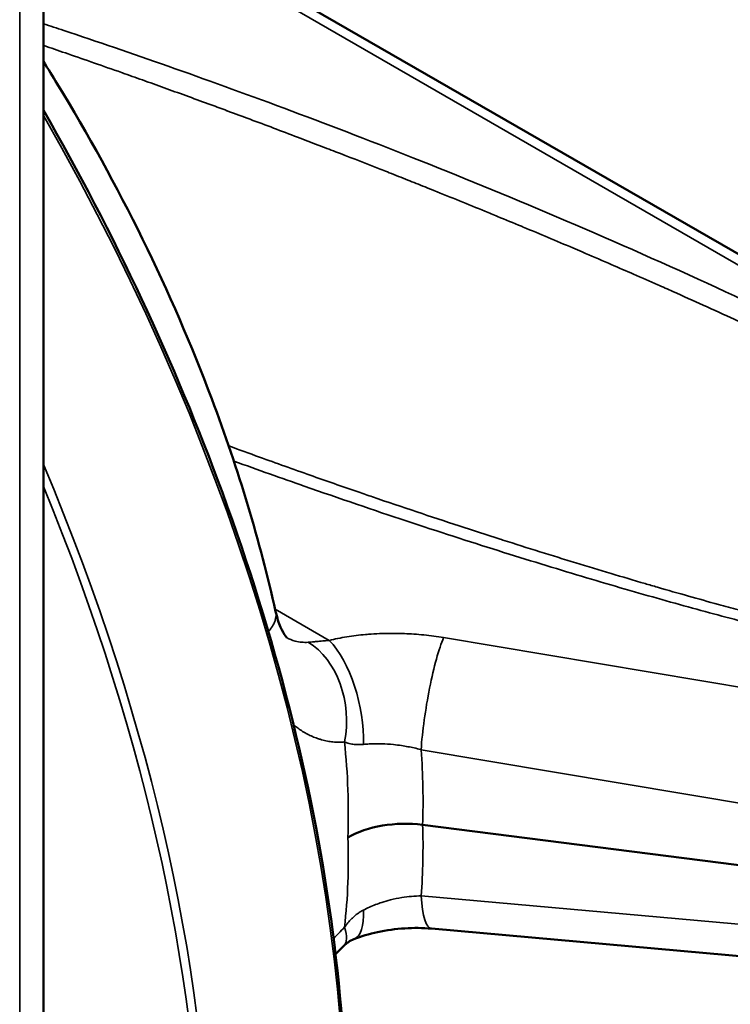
# Model space of a CAD drawing. Header units: millimetres. Extents: x 50 to 3176, y 50 to 2109.
# Tile 377 of 656: x 564 to 582, y 1800 to 1825. Entities that reach past the tile are written whole.
import ezdxf

# ---------------------------------------------------------------- set-up
doc = ezdxf.new("R2010")
doc.units = ezdxf.units.MM
doc.header["$LTSCALE"] = 10
doc.layers.add('Visible (ISO)', color=7, linetype='Continuous', lineweight=50)
doc.layers.add('Visible Narrow (ISO)', color=7, linetype='Continuous', lineweight=35)

msp = doc.modelspace()

# ---------------------------------------------------------------- linework, layer by layer
at = {"layer": 'Visible (ISO)'}
for p, q in [((564.6862, 1723.7834), (564.6862, 1854.4228)), ((564.6862, 1828.711), (597.932, 1809.5165)), ((588.269, 1802.891), (574.0508, 1804.707)), ((588.5289, 1800.8668), (574.2669, 1802.1428))]:
    msp.add_line(p, q, dxfattribs=at)
msp.add_ellipse((573.6171, 1803.5788), major_axis=(2.0009, 0.0015), ratio=0.5774465, start_param=1.3518213, end_param=2.3552253, dxfattribs=at)
for points, knots in [([(564.6862, 1823.5632), (564.8019, 1823.3794), (564.9163, 1823.195), (566.5487, 1820.5221), (567.8534, 1817.8638), (569.5036, 1813.4745), (570.0363, 1811.7049), (570.4207, 1809.9797)], [4.1359617, 4.1359617, 4.1359617, 4.1359617, 4.2010113, 4.2010113, 5.0755716, 5.0755716, 5.6594332, 5.6594332, 5.6594332, 5.6594332]), ([(564.6862, 1780.3637), (566.5805, 1781.4861), (568.1727, 1783.1246), (570.6312, 1787.3217), (571.4772, 1789.903), (572.2941, 1795.7265), (572.2613, 1798.9707), (571.3185, 1805.7875), (570.4083, 1809.3589), (567.9306, 1816.1206), (566.4369, 1819.3132), (564.6862, 1822.3599)], [3.9335079, 3.9335079, 3.9335079, 3.9335079, 4.2443875, 4.2443875, 4.5636488, 4.5636488, 4.8842478, 4.8842478, 5.2049159, 5.2049159, 5.4942339, 5.4942339, 5.4942339, 5.4942339]), ([(570.4208, 1809.981), (570.4551, 1809.826), (570.4991, 1809.6915), (570.584, 1809.4919), (570.6258, 1809.4216), (570.6825, 1809.342), (570.6993, 1809.3274), (570.6993, 1809.3274)], [0, 0, 0, 0, 0.06172124, 0.06172124, 0.12055352, 0.12055352, 0.1747431, 0.1747431, 0.1747431, 0.1747431]), ([(574.2669, 1802.1428), (574.0563, 1802.1616), (573.8323, 1802.1643), (573.3844, 1802.1363), (573.155, 1802.1043), (572.7306, 1802.0117), (572.5299, 1801.9509), (572.3526, 1801.8812)], [0, 0, 0, 0, 0.06646926, 0.06646926, 0.13468623, 0.13468623, 0.20072765, 0.20072765, 0.20072765, 0.20072765]), ([(572.3526, 1801.8812), (572.2998, 1801.8603), (572.2594, 1801.839), (572.181, 1801.7854), (572.1428, 1801.7542), (572.1022, 1801.7153)], [0, 0, 0, 0, 0.02677515, 0.02677515, 0.048761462, 0.048761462, 0.048761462, 0.048761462])]:
    msp.add_open_spline(points, degree=3, knots=knots, dxfattribs=at)
msp.add_open_spline([(572.1028, 1801.7159), (572.0358, 1801.6512), (571.9682, 1801.5819), (571.9012, 1801.5093)], degree=3, dxfattribs=at)
at = {"layer": 'Visible Narrow (ISO)'}
for p, q in [((564.1004, 1722.9669), (564.1004, 1853.6063)), ((597.4937, 1809.4994), (564.6862, 1828.4408)), ((570.4083, 1810.0354), (571.7434, 1809.2645)), ((588.8213, 1806.9375), (574.5683, 1809.3315)), ((574.0134, 1806.5638), (588.2805, 1804.1674)), ((588.2805, 1801.6747), (574.0134, 1802.9511))]:
    msp.add_line(p, q, dxfattribs=at)
for centre, major_axis, ratio, start_param, end_param in [((546.3167, 1811.9038), (18.25, -31.6099), 0.5773503, 0.0065708, 1.5642255), ((542.9933, 1809.985), (18.25, -31.6099), 0.5773503, 0.2128162, 1.3579801), ((542.8872, 1809.9238), (18.175, -31.48), 0.5773503, 0.2269903, 1.343806), ((574.4451, 1807.6336), (-0.3313, -1.9724), 0.1504147, 3.7012238, 5.3107036), ((570.7136, 1807.3996), (0.2, -1.99), 0.7255538, 1.1683987, 2.6440629), ((571.6202, 1807.5666), (0.4615, -1.946), 0.4382376, 1.0057235, 2.5180818), ((549.9096, 1807.2883), (21.4647, -7.3669), 0.8230988, 0.2433509, 0.3671269), ((549.7691, 1808.2133), (23.0694, -9.3104), 0.8168854, 0.2912802, 0.3803223), ((549.7691, 1807.4233), (23.3713, -8.524), 0.7765869, 0.214145, 0.3031871), ((549.9096, 1806.3591), (21.6833, -6.696), 0.7807892, 0.1447955, 0.2685716), ((574.4451, 1804.1348), (-0.1782, -1.992), 0.2045336, 5.3668783, 6.2831853), ((571.6202, 1803.7422), (0.7321, -1.8612), 0.3416461, 0.0004678, 0.784171), ((570.7136, 1803.1546), (1.3892, -1.4388), 0.3067457, 0.0000543, 0.5723358)]:
    msp.add_ellipse(centre, major_axis=major_axis, ratio=ratio, start_param=start_param, end_param=end_param, dxfattribs=at)
for points, knots in [([(589.6723, 1813.6511), (588.962, 1814.0783), (587.3812, 1814.9786), (584.5626, 1816.442), (581.1518, 1818.0739), (577.312, 1819.7669), (573.7453, 1821.2252), (570.5792, 1822.4376), (567.7218, 1823.4701), (565.8278, 1824.1186), (564.8518, 1824.443), (564.6862, 1824.4977)], [0, 0, 0, 0, 0.01851852, 0.03703704, 0.05555556, 0.07407407, 0.09259259, 0.11111111, 0.12962963, 0.14814815, 0.15197797, 0.15197797, 0.15197797, 0.15197797]), ([(589.2714, 1813.4061), (589.0349, 1813.541), (588.7957, 1813.6751), (588.5556, 1813.8076), (588.3304, 1813.9319), (588.1045, 1814.0549), (587.8793, 1814.176), (587.8592, 1814.1868), (587.839, 1814.1976), (587.8189, 1814.2084), (587.6902, 1814.2775), (587.5618, 1814.346), (587.434, 1814.4137), (587.3144, 1814.4771), (587.1953, 1814.5398), (587.0761, 1814.6022), (586.9523, 1814.667), (586.8284, 1814.7314), (586.7038, 1814.7958), (586.5769, 1814.8614), (586.4494, 1814.9269), (586.3205, 1814.9926), (586.2555, 1815.0258), (586.1902, 1815.059), (586.1244, 1815.0924), (586.0567, 1815.1268), (585.9884, 1815.1612), (585.9197, 1815.1959), (585.8049, 1815.2537), (585.6885, 1815.312), (585.57, 1815.3711), (585.4468, 1815.4325), (585.3215, 1815.4947), (585.1949, 1815.5572), (585.0665, 1815.6206), (584.9368, 1815.6844), (584.8068, 1815.7481), (584.6721, 1815.814), (584.5371, 1815.8798), (584.4027, 1815.9451), (584.3137, 1815.9882), (584.2251, 1816.0312), (584.137, 1816.0737), (584.0882, 1816.0972), (584.0395, 1816.1207), (583.9912, 1816.144), (583.848, 1816.2129), (583.707, 1816.2804), (583.5696, 1816.346), (583.562, 1816.3496), (583.5545, 1816.3532), (583.5469, 1816.3568), (583.4218, 1816.4165), (583.2995, 1816.4745), (583.1795, 1816.5312), (583.0525, 1816.5912), (582.928, 1816.6497), (582.805, 1816.7072), (582.6786, 1816.7664), (582.5538, 1816.8245), (582.4295, 1816.8821), (582.3012, 1816.9416), (582.1735, 1817.0006), (582.0451, 1817.0597), (581.9672, 1817.0955), (581.8891, 1817.1313), (581.8105, 1817.1673), (581.7893, 1817.177), (581.7681, 1817.1867), (581.7469, 1817.1965), (581.4975, 1817.3105), (581.2426, 1817.4264), (580.9811, 1817.5445), (580.7363, 1817.655), (580.4858, 1817.7675), (580.2286, 1817.882), (580.1055, 1817.9367), (579.981, 1817.992), (579.8548, 1818.0478), (579.6594, 1818.1341), (579.4603, 1818.2216), (579.2585, 1818.3098), (579.2364, 1818.3195), (579.2142, 1818.3292), (579.1919, 1818.3389), (579.0084, 1818.419), (578.8229, 1818.4996), (578.6363, 1818.5803), (578.4212, 1818.6733), (578.2047, 1818.7664), (577.9884, 1818.859), (577.9112, 1818.8921), (577.834, 1818.925), (577.7569, 1818.9579), (577.555, 1819.044), (577.3538, 1819.1294), (577.1516, 1819.2147), (576.9469, 1819.3011), (576.7412, 1819.3874), (576.5332, 1819.4742), (576.5182, 1819.4805), (576.5032, 1819.4867), (576.4882, 1819.493), (576.2956, 1819.5733), (576.1007, 1819.6541), (575.9024, 1819.7359), (575.7982, 1819.7789), (575.6931, 1819.8221), (575.5868, 1819.8657), (575.383, 1819.9492), (575.175, 1820.0341), (574.9646, 1820.1195), (574.7538, 1820.2051), (574.5405, 1820.2913), (574.3264, 1820.3773), (574.1819, 1820.4354), (574.037, 1820.4934), (573.8924, 1820.5512), (573.8225, 1820.5791), (573.7526, 1820.6069), (573.6829, 1820.6347), (573.5293, 1820.6958), (573.3763, 1820.7565), (573.2244, 1820.8165), (573.107, 1820.8629), (572.9903, 1820.9089), (572.8743, 1820.9545), (572.5439, 1821.0844), (572.2191, 1821.2109), (571.9005, 1821.3341), (571.7558, 1821.3901), (571.6123, 1821.4454), (571.4701, 1821.5), (571.2993, 1821.5656), (571.1302, 1821.6303), (570.9631, 1821.6939), (570.7636, 1821.7699), (570.5669, 1821.8445), (570.371, 1821.9183), (570.1764, 1821.9917), (569.9827, 1822.0643), (569.7881, 1822.1369), (569.6065, 1822.2046), (569.4242, 1822.2723), (569.2397, 1822.3405), (569.2328, 1822.343), (569.2259, 1822.3456), (569.2189, 1822.3481), (569.0892, 1822.396), (568.9583, 1822.4441), (568.8259, 1822.4927), (568.6426, 1822.5599), (568.4562, 1822.6279), (568.2689, 1822.696), (568.0898, 1822.7611), (567.9099, 1822.8263), (567.7309, 1822.8908), (567.5538, 1822.9547), (567.3777, 1823.018), (567.2044, 1823.08), (567.2005, 1823.0813), (567.1967, 1823.0827), (567.1929, 1823.0841), (567.0239, 1823.1445), (566.8576, 1823.2037), (566.6957, 1823.2612), (566.6688, 1823.2707), (566.642, 1823.2802), (566.6154, 1823.2897), (566.382, 1823.3724), (566.1585, 1823.451), (565.9437, 1823.5261), (565.7197, 1823.6045), (565.5051, 1823.679), (565.2987, 1823.7503), (565.1137, 1823.8142), (564.9353, 1823.8755), (564.7625, 1823.9346), (564.737, 1823.9433), (564.7115, 1823.952), (564.6862, 1823.9607)], [0, 0, 0, 0, 0.00250555, 0.00250555, 0.00250555, 0.004855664, 0.004855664, 0.004855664, 0.00506584, 0.00506584, 0.00506584, 0.006410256, 0.006410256, 0.006410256, 0.007667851, 0.007667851, 0.007667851, 0.008974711, 0.008974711, 0.008974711, 0.010305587, 0.010305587, 0.010305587, 0.010976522, 0.010976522, 0.010976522, 0.011667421, 0.011667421, 0.011667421, 0.012820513, 0.012820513, 0.012820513, 0.014019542, 0.014019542, 0.014019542, 0.015235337, 0.015235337, 0.015235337, 0.016493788, 0.016493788, 0.016493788, 0.017327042, 0.017327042, 0.017327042, 0.017788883, 0.017788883, 0.017788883, 0.019155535, 0.019155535, 0.019155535, 0.019230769, 0.019230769, 0.019230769, 0.020479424, 0.020479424, 0.020479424, 0.021800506, 0.021800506, 0.021800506, 0.02315842, 0.02315842, 0.02315842, 0.024560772, 0.024560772, 0.024560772, 0.025411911, 0.025411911, 0.025411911, 0.025641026, 0.025641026, 0.025641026, 0.028329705, 0.028329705, 0.028329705, 0.030846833, 0.030846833, 0.030846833, 0.032051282, 0.032051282, 0.032051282, 0.033916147, 0.033916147, 0.033916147, 0.034121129, 0.034121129, 0.034121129, 0.035813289, 0.035813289, 0.035813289, 0.037764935, 0.037764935, 0.037764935, 0.038461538, 0.038461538, 0.038461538, 0.040285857, 0.040285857, 0.040285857, 0.042133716, 0.042133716, 0.042133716, 0.042266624, 0.042266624, 0.042266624, 0.043974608, 0.043974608, 0.043974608, 0.044871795, 0.044871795, 0.044871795, 0.04659282, 0.04659282, 0.04659282, 0.048317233, 0.048317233, 0.048317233, 0.049481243, 0.049481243, 0.049481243, 0.05004377, 0.05004377, 0.05004377, 0.051282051, 0.051282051, 0.051282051, 0.052239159, 0.052239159, 0.052239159, 0.054965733, 0.054965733, 0.054965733, 0.056204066, 0.056204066, 0.056204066, 0.057692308, 0.057692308, 0.057692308, 0.059468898, 0.059468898, 0.059468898, 0.061234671, 0.061234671, 0.061234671, 0.062882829, 0.062882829, 0.062882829, 0.062944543, 0.062944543, 0.062944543, 0.064102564, 0.064102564, 0.064102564, 0.065705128, 0.065705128, 0.065705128, 0.067237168, 0.067237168, 0.067237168, 0.068753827, 0.068753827, 0.068753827, 0.068787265, 0.068787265, 0.068787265, 0.070266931, 0.070266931, 0.070266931, 0.070512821, 0.070512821, 0.070512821, 0.072665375, 0.072665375, 0.072665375, 0.074910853, 0.074910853, 0.074910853, 0.076923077, 0.076923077, 0.076923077, 0.077220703, 0.077220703, 0.077220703, 0.077220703]), ([(594.339, 1808.4696), (594.3389, 1808.4696), (594.3389, 1808.4696), (594.3382, 1808.469), (594.3376, 1808.4685), (594.3364, 1808.4673), (594.3358, 1808.4667), (594.3346, 1808.4652), (594.3339, 1808.4644), (594.3322, 1808.4626), (594.3312, 1808.4615), (594.3289, 1808.4593), (594.3276, 1808.4581), (594.3244, 1808.4554), (594.3225, 1808.4538), (594.3187, 1808.4512), (594.317, 1808.4501), (594.3135, 1808.4482), (594.3119, 1808.4473), (594.3085, 1808.4456), (594.3068, 1808.4448), (594.3035, 1808.4432), (594.3018, 1808.4424), (594.2994, 1808.4411), (594.2986, 1808.4406), (594.2952, 1808.4383), (594.2927, 1808.4364), (594.2876, 1808.4328), (594.2852, 1808.431), (594.2802, 1808.4275), (594.2777, 1808.4258), (594.2725, 1808.4225), (594.2698, 1808.4208), (594.2643, 1808.4176), (594.2615, 1808.416), (594.2559, 1808.4128), (594.2531, 1808.4112), (594.2459, 1808.4068), (594.2414, 1808.4041), (594.2323, 1808.3986), (594.2277, 1808.396), (594.2184, 1808.3907), (594.2137, 1808.388), (594.2058, 1808.3837), (594.2027, 1808.382), (594.1915, 1808.3759), (594.1835, 1808.3716), (594.1674, 1808.363), (594.1593, 1808.3588), (594.1428, 1808.3505), (594.1344, 1808.3464), (594.1172, 1808.3383), (594.1084, 1808.3344), (594.0904, 1808.3266), (594.0813, 1808.3228), (594.0627, 1808.3153), (594.0533, 1808.3115), (594.0403, 1808.3064), (594.0367, 1808.305), (594.015, 1808.2965), (593.9967, 1808.2896), (593.9593, 1808.276), (593.9403, 1808.2694), (593.9013, 1808.2566), (593.8814, 1808.2504), (593.8405, 1808.2383), (593.8195, 1808.2324), (593.7766, 1808.221), (593.7547, 1808.2156), (593.7099, 1808.2049), (593.687, 1808.1998), (593.6561, 1808.1931), (593.6481, 1808.1913), (593.6014, 1808.1815), (593.5623, 1808.1739), (593.4818, 1808.1597), (593.4405, 1808.153), (593.3551, 1808.1406), (593.311, 1808.1348), (593.2435, 1808.1268), (593.2203, 1808.1243), (593.1197, 1808.1137), (593.0412, 1808.1071), (592.8849, 1808.0966), (592.8071, 1808.0927), (592.6405, 1808.0866), (592.5516, 1808.0847), (592.3773, 1808.0835), (592.292, 1808.0839), (592.1197, 1808.0867), (592.0328, 1808.0891), (591.8846, 1808.0945), (591.8235, 1808.0972), (591.6687, 1808.1048), (591.5752, 1808.1102), (591.3864, 1808.1227), (591.2911, 1808.1297), (591.0982, 1808.1455), (591.0005, 1808.1541), (590.8638, 1808.1672), (590.8247, 1808.171), (590.6752, 1808.186), (590.5649, 1808.1979), (590.3413, 1808.2234), (590.228, 1808.2371), (590.0136, 1808.2642), (589.9126, 1808.2775), (589.6853, 1808.3086), (589.5592, 1808.3265), (589.304, 1808.3643), (589.1749, 1808.3841), (588.9787, 1808.4152), (588.9113, 1808.4261), (588.6978, 1808.4611), (588.5518, 1808.4858), (588.256, 1808.5373), (588.1062, 1808.5642), (587.8045, 1808.6197), (587.6527, 1808.6484), (587.3458, 1808.7078), (587.1908, 1808.7384), (587.001, 1808.7768), (586.966, 1808.7839), (586.7525, 1808.8275), (586.5744, 1808.8646), (586.2157, 1808.9411), (586.0351, 1808.9804), (585.6695, 1809.0614), (585.4845, 1809.1032), (585.2156, 1809.1651), (585.1313, 1809.1846), (584.8458, 1809.2513), (584.645, 1809.299), (584.3266, 1809.376), (584.2087, 1809.4048), (583.8917, 1809.4829), (583.6929, 1809.5326), (583.3929, 1809.6087), (583.2913, 1809.6346), (582.9691, 1809.7175), (582.7487, 1809.7749), (582.3012, 1809.8932), (582.074, 1809.9541), (581.6832, 1810.0602), (581.5193, 1810.1051), (581.1078, 1810.2188), (580.8605, 1810.288), (580.3586, 1810.4301), (580.1041, 1810.5031), (579.7473, 1810.6065), (579.6445, 1810.6364), (579.2615, 1810.7485), (578.9819, 1810.8313), (578.4123, 1811.0018), (578.1225, 1811.0897), (577.5368, 1811.2691), (577.2409, 1811.3608), (576.6397, 1811.549), (576.3344, 1811.6457), (576.0094, 1811.7496), (575.989, 1811.7562), (575.6281, 1811.8718), (575.2884, 1811.9818), (574.6006, 1812.2071), (574.2525, 1812.3225), (573.5413, 1812.5606), (573.1783, 1812.6836), (572.698, 1812.848), (572.5797, 1812.8887), (572.065, 1813.0661), (571.6696, 1813.2041), (570.855, 1813.4916), (570.4359, 1813.6412), (569.7654, 1813.8836), (569.513, 1813.9755), (569.2612, 1814.0678)], [0, 0, 0, 0, 0.0000039, 0.0000039, 0.00014582, 0.00014582, 0.00030866, 0.00030866, 0.00051559, 0.00051559, 0.00078525, 0.00078525, 0.00107385, 0.00107385, 0.00143173, 0.00143173, 0.00170014, 0.00170014, 0.00192866, 0.00192866, 0.00215164, 0.00215164, 0.00237352, 0.00237352, 0.00250537, 0.00250537, 0.00296878, 0.00296878, 0.00341515, 0.00341515, 0.0038511, 0.0038511, 0.00428423, 0.00428423, 0.00472158, 0.00472158, 0.00515893, 0.00515893, 0.00588762, 0.00588762, 0.00661142, 0.00661142, 0.00733302, 0.00733302, 0.0078125, 0.0078125, 0.0090281, 0.0090281, 0.01024103, 0.01024103, 0.01145618, 0.01145618, 0.01268064, 0.01268064, 0.013912, 0.013912, 0.01515335, 0.01515335, 0.015625, 0.015625, 0.01800918, 0.01800918, 0.02041025, 0.02041025, 0.02283496, 0.02283496, 0.02530614, 0.02530614, 0.02780904, 0.02780904, 0.03036343, 0.03036343, 0.03125, 0.03125, 0.03552604, 0.03552604, 0.0399164, 0.0399164, 0.04450096, 0.04450096, 0.046875, 0.046875, 0.0547916, 0.0547916, 0.0625, 0.0625, 0.07120093, 0.07120093, 0.07947987, 0.07947987, 0.08786324, 0.08786324, 0.09375, 0.09375, 0.10273142, 0.10273142, 0.11187094, 0.11187094, 0.12124656, 0.12124656, 0.125, 0.125, 0.1355983, 0.1355983, 0.14650273, 0.14650273, 0.15625, 0.15625, 0.16844252, 0.16844252, 0.18095287, 0.18095287, 0.1875, 0.1875, 0.20171463, 0.20171463, 0.21636036, 0.21636036, 0.23126494, 0.23126494, 0.24653851, 0.24653851, 0.25, 0.25, 0.26762432, 0.26762432, 0.28558414, 0.28558414, 0.30405361, 0.30405361, 0.3125, 0.3125, 0.33267989, 0.33267989, 0.34457177, 0.34457177, 0.36468966, 0.36468966, 0.375, 0.375, 0.39743497, 0.39743497, 0.42067261, 0.42067261, 0.4375, 0.4375, 0.46298299, 0.46298299, 0.48932969, 0.48932969, 0.5, 0.5, 0.52912494, 0.52912494, 0.55945775, 0.55945775, 0.59057131, 0.59057131, 0.62283765, 0.62283765, 0.625, 0.625, 0.66107974, 0.66107974, 0.6982615, 0.6982615, 0.73725369, 0.73725369, 0.75, 0.75, 0.79279858, 0.79279858, 0.83844949, 0.83844949, 0.86609425, 0.86609425, 0.86609425, 0.86609425]), ([(569.3878, 1813.6924), (569.9872, 1813.4754), (571.4755, 1812.9465), (573.6823, 1812.1961), (575.9513, 1811.4632), (578.0067, 1810.8329), (579.871, 1810.291), (581.5661, 1809.8258), (583.1086, 1809.4283), (584.512, 1809.0914), (585.7885, 1808.8088), (586.9454, 1808.575), (587.9942, 1808.3847), (588.9467, 1808.2329), (589.8068, 1808.1167), (590.5818, 1808.0327), (591.275, 1807.9787), (591.892, 1807.9518), (592.4404, 1807.9502), (592.9211, 1807.9721), (593.3353, 1808.015), (593.6838, 1808.0757), (593.9699, 1808.1502), (594.2004, 1808.2347), (594.387, 1808.3281), (594.5391, 1808.4321), (594.6583, 1808.5494), (594.7494, 1808.683), (594.8092, 1808.8387), (594.8308, 1809.0209), (594.8054, 1809.2319), (594.7255, 1809.4715), (594.5859, 1809.7384), (594.3809, 1810.035), (594.1062, 1810.3617), (593.7572, 1810.7193), (593.328, 1811.1097), (592.8121, 1811.535), (592.2006, 1811.9984), (591.4843, 1812.5024), (590.6538, 1813.0492), (590.0139, 1813.4457), (589.6723, 1813.6511)], [0.0332619, 0.0332619, 0.0332619, 0.0332619, 0.04878049, 0.07317073, 0.09756098, 0.12195122, 0.14634146, 0.17073171, 0.19512195, 0.2195122, 0.24390244, 0.26829268, 0.29268293, 0.31707317, 0.34146341, 0.36585366, 0.3902439, 0.41463415, 0.43902439, 0.46341463, 0.48780488, 0.51219512, 0.53658537, 0.56097561, 0.58536585, 0.6097561, 0.63414634, 0.65853659, 0.68292683, 0.70731707, 0.73170732, 0.75609756, 0.7804878, 0.80487805, 0.82926829, 0.85365854, 0.87804878, 0.90243902, 0.92682927, 0.95121951, 0.97560976, 1, 1, 1, 1]), ([(570.4211, 1809.9797), (570.4233, 1809.9695), (570.4251, 1809.9591), (570.4294, 1809.9269), (570.4305, 1809.9048), (570.429, 1809.8575), (570.4259, 1809.8323), (570.4154, 1809.7812), (570.4078, 1809.7553), (570.3884, 1809.7032), (570.3765, 1809.677), (570.3484, 1809.6244), (570.3322, 1809.598), (570.2972, 1809.5474), (570.2787, 1809.5231), (570.2531, 1809.4924), (570.2473, 1809.4856), (570.2414, 1809.4789)], [0.43245938, 0.43245938, 0.43245938, 0.43245938, 0.45431724, 0.45431724, 0.49977177, 0.49977177, 0.5500922, 0.5500922, 0.60060595, 0.60060595, 0.65126643, 0.65126643, 0.70239379, 0.70239379, 0.74988277, 0.74988277, 0.76327633, 0.76327633, 0.76327633, 0.76327633]), ([(571.2269, 1809.2176), (571.1172, 1809.2089), (570.9337, 1809.2258), (570.7602, 1809.2952), (570.6919, 1809.3319)], [0, 0, 0, 0, 0.2, 0.3368096, 0.3368096, 0.3368096, 0.3368096]), ([(574.5683, 1809.3315), (574.4877, 1809.3451), (574.4071, 1809.3573), (574.2452, 1809.3791), (574.1638, 1809.3888), (574, 1809.4056), (573.9177, 1809.4127), (573.7579, 1809.4238), (573.6805, 1809.428), (573.511, 1809.4346), (573.4189, 1809.4366), (573.2349, 1809.4372), (573.1431, 1809.4359), (572.9606, 1809.4299), (572.8699, 1809.4253), (572.7342, 1809.4159), (572.6885, 1809.4123), (572.5636, 1809.4012), (572.4851, 1809.3929), (572.3301, 1809.3736), (572.2536, 1809.3627), (572.1032, 1809.3386), (572.0294, 1809.3253), (571.8847, 1809.2966), (571.8138, 1809.2812), (571.7434, 1809.2645)], [0, 0, 0, 0, 0.0834057, 0.0834057, 0.1678451, 0.1678451, 0.2532467, 0.2532467, 0.3333333, 0.3333333, 0.4282528, 0.4282528, 0.5232406, 0.5232406, 0.618056, 0.618056, 0.6666667, 0.6666667, 0.7515065, 0.7515065, 0.8359357, 0.8359357, 0.9189173, 0.9189173, 1, 1, 1, 1]), ([(571.7434, 1809.2645), (571.7024, 1809.2609), (571.6628, 1809.2574), (571.5974, 1809.2513), (571.5709, 1809.2488), (571.5196, 1809.2439), (571.4949, 1809.2415), (571.446, 1809.2368), (571.422, 1809.2345), (571.3896, 1809.2315), (571.3805, 1809.2306), (571.3424, 1809.2272), (571.3147, 1809.2248), (571.267, 1809.2208), (571.2464, 1809.2191), (571.2269, 1809.2176)], [0, 0, 0, 0, 0.1948791, 0.1948791, 0.3333333, 0.3333333, 0.469579, 0.469579, 0.6103092, 0.6103092, 0.6666667, 0.6666667, 0.8494028, 0.8494028, 1, 1, 1, 1]), ([(570.8626, 1807.1824), (570.8911, 1807.1578), (570.92, 1807.1342), (570.9494, 1807.1116), (570.9661, 1807.0988), (570.983, 1807.0864), (571, 1807.0743), (571.0383, 1807.0471), (571.0773, 1807.0215), (571.1169, 1806.9977), (571.1564, 1806.974), (571.1964, 1806.9521), (571.2368, 1806.9319), (571.2772, 1806.9116), (571.318, 1806.8932), (571.3589, 1806.8764), (571.4001, 1806.8596), (571.4414, 1806.8445), (571.4826, 1806.8311), (571.5074, 1806.823), (571.5322, 1806.8155), (571.5569, 1806.8085), (571.6041, 1806.7953), (571.651, 1806.7843), (571.6978, 1806.7754), (571.7439, 1806.7668), (571.7898, 1806.7601), (571.8358, 1806.7556), (571.883, 1806.7509), (571.9302, 1806.7484), (571.9776, 1806.7481), (572.025, 1806.7477), (572.0726, 1806.7496), (572.1204, 1806.7538)], [0.5467255, 0.5467255, 0.5467255, 0.5467255, 0.58069993, 0.58069993, 0.58069993, 0.6, 0.6, 0.6, 0.64349336, 0.64349336, 0.64349336, 0.68683978, 0.68683978, 0.68683978, 0.73020221, 0.73020221, 0.73020221, 0.77380113, 0.77380113, 0.77380113, 0.8, 0.8, 0.8, 0.85, 0.85, 0.85, 0.89913758, 0.89913758, 0.89913758, 0.94956879, 0.94956879, 0.94956879, 1, 1, 1, 1]), ([(572.1204, 1806.7538), (572.1469, 1806.7426), (572.1739, 1806.7329), (572.2238, 1806.7179), (572.2467, 1806.7121), (572.2894, 1806.7034), (572.3092, 1806.7001), (572.3496, 1806.6948), (572.3703, 1806.6928), (572.4035, 1806.6906), (572.416, 1806.6899), (572.4554, 1806.6885), (572.4821, 1806.6885), (572.5351, 1806.6905), (572.5613, 1806.6924), (572.5876, 1806.6954)], [0, 0, 0, 0, 0.18323004, 0.18323004, 0.33333333, 0.33333333, 0.45929582, 0.45929582, 0.58835263, 0.58835263, 0.66666667, 0.66666667, 0.8342398, 0.8342398, 1, 1, 1, 1]), ([(572.5876, 1806.6954), (572.6339, 1806.6997), (572.6814, 1806.7032), (572.7299, 1806.7058), (572.7804, 1806.7084), (572.8319, 1806.7102), (572.8842, 1806.7108), (572.9365, 1806.7114), (572.9895, 1806.7109), (573.0431, 1806.7092), (573.1375, 1806.7062), (573.2335, 1806.6994), (573.3302, 1806.6894), (573.3959, 1806.6825), (573.4619, 1806.6742), (573.528, 1806.6643), (573.5806, 1806.6565), (573.6334, 1806.6478), (573.6859, 1806.6381), (573.7385, 1806.6284), (573.791, 1806.6177), (573.8429, 1806.606), (573.8952, 1806.5943), (573.9471, 1806.5816), (573.9982, 1806.5679), (574.0032, 1806.5666), (574.0083, 1806.5652), (574.0134, 1806.5638)], [0, 0, 0, 0, 0.10828052, 0.10828052, 0.10828052, 0.22080693, 0.22080693, 0.22080693, 0.33333333, 0.33333333, 0.33333333, 0.53189133, 0.53189133, 0.53189133, 0.66666667, 0.66666667, 0.66666667, 0.77383347, 0.77383347, 0.77383347, 0.88123366, 0.88123366, 0.88123366, 0.98928168, 0.98928168, 0.98928168, 1, 1, 1, 1]), ([(574.0134, 1802.9511), (573.8589, 1802.9496), (573.6973, 1802.9368), (573.5364, 1802.9108), (573.4422, 1802.8956), (573.3484, 1802.876), (573.2554, 1802.8523), (573.184, 1802.8341), (573.113, 1802.8134), (573.0429, 1802.7906), (572.9916, 1802.7738), (572.9407, 1802.7558), (572.8905, 1802.7367), (572.8381, 1802.7166), (572.7864, 1802.6953), (572.7358, 1802.6727), (572.6853, 1802.6501), (572.6358, 1802.6263), (572.5876, 1802.6012)], [0, 0, 0, 0, 0.3276835, 0.3276835, 0.3276835, 0.5193451, 0.5193451, 0.5193451, 0.6666667, 0.6666667, 0.6666667, 0.7745959, 0.7745959, 0.7745959, 0.8872979, 0.8872979, 0.8872979, 1, 1, 1, 1]), ([(572.5876, 1802.6012), (572.5602, 1802.5876), (572.5328, 1802.572), (572.4798, 1802.5383), (572.4543, 1802.5205), (572.4071, 1802.4846), (572.3854, 1802.467), (572.3428, 1802.4298), (572.3218, 1802.4104), (572.2909, 1802.3797), (572.2806, 1802.3693), (572.2401, 1802.3267), (572.2104, 1802.2925), (572.1607, 1802.2304), (572.1404, 1802.2037), (572.1204, 1802.1759)], [0, 0, 0, 0, 0.17302782, 0.17302782, 0.33333333, 0.33333333, 0.46888967, 0.46888967, 0.60107796, 0.60107796, 0.66666667, 0.66666667, 0.86250335, 0.86250335, 1, 1, 1, 1]), ([(572.1204, 1802.1759), (572.0724, 1802.1291), (572.0247, 1802.0808), (571.9772, 1802.031), (571.9359, 1801.9877), (571.8948, 1801.9433), (571.8538, 1801.8977)], [0, 0, 0, 0, 0.05, 0.05, 0.05, 0.09348276, 0.09348276, 0.09348276, 0.09348276])]:
    msp.add_open_spline(points, degree=3, knots=knots, dxfattribs=at)

doc.saveas('drawing.dxf')
